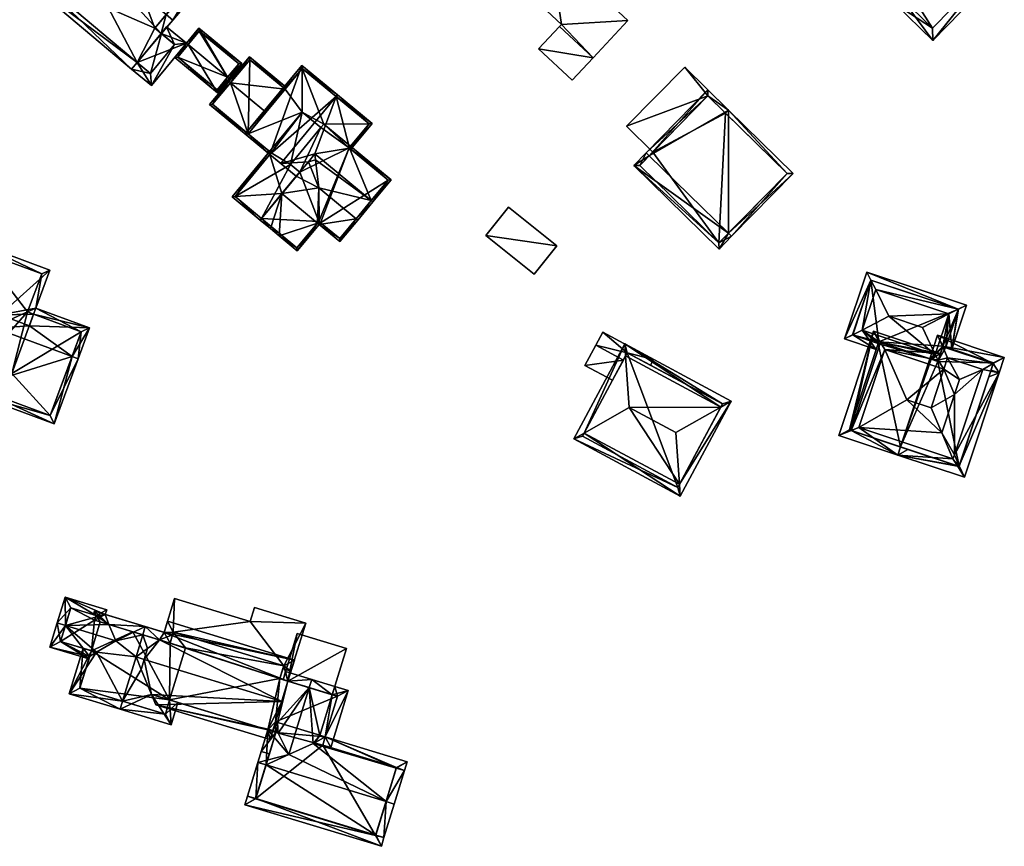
# Model space of a CAD drawing. Header units: inches. Extents: x 2685601 to 2690022, y 1235992 to 1239010.
# Tile 341 of 390: x 2689579 to 2689694, y 1237541 to 1237637. Entities that reach past the tile are written whole.
import ezdxf

# ---------------------------------------------------------------- set-up
doc = ezdxf.new("R2010")
doc.units = ezdxf.units.IN
doc.header["$MEASUREMENT"] = 0
doc.layers.add('Gebaeude Einzelhaus', color=10, linetype='Continuous')
doc.layers.add('Offenes Gebaeude', color=10, linetype='Continuous')

msp = doc.modelspace()

# ---------------------------------------------------------------- meshes
at = {"layer": 'Gebaeude Einzelhaus'}
mesh = msp.add_polyface(dxfattribs=at)
corners = [(2689584.969, 1237647.261, 491.744), (2689601.83, 1237642.636, 487.574), (2689588.914, 1237653.503, 487.574), (2689596.356, 1237637.681, 491.744), (2689597.12, 1237637.038, 491.744), (2689584.204, 1237647.904, 491.744), (2689592.944, 1237632.085, 488.132), (2689579.389, 1237642.181, 487.574), (2689592.306, 1237631.315, 487.574), (2689592.95, 1237632.08, 488.132), (2689595.752, 1237635.475, 490.586), (2689595.783, 1237635.449, 490.586), (2689600.421, 1237642.515, 488.144), (2689589.035, 1237652.094, 488.144), (2689595.014, 1237636.086, 490.582), (2689580.798, 1237642.303, 488.132), (2689592.944, 1237632.085, 488.375), (2689592.306, 1237631.315, 487.675), (2689594.624, 1237629.396, 487.675), (2689598.706, 1237634.326, 492.154), (2689595.752, 1237635.475, 491.455), (2689596.389, 1237636.245, 492.154), (2689597.299, 1237634.194, 491.455), (2689594.491, 1237630.804, 488.375), (2689595.752, 1237635.475, 479.577), (2689595.783, 1237635.449, 479.577), (2689595.014, 1237636.086, 479.577), (2689600.421, 1237642.515, 479.578), (2689589.035, 1237652.094, 479.578), (2689580.798, 1237642.303, 479.578), (2689592.95, 1237632.08, 479.577), (2689594.491, 1237630.804, 479.577), (2689597.299, 1237634.194, 479.577)]
mesh.append_faces([[corners[k] for k in face] for face in [(23, 22, 18), (17, 23, 18), (16, 23, 17), (21, 22, 20), (18, 22, 19), (19, 22, 21), (16, 19, 20), (20, 19, 21), (16, 18, 19), (16, 17, 18), (8, 6, 9), (5, 15, 7), (7, 15, 8), (8, 15, 6), (5, 0, 15), (10, 4, 11), (10, 3, 4), (10, 14, 3), (2, 13, 5), (5, 13, 0), (4, 12, 1), (1, 12, 2), (2, 12, 13), (4, 3, 12), (0, 10, 3), (3, 10, 4), (4, 10, 11), (0, 6, 10), (6, 8, 9), (5, 7, 0), (0, 7, 6), (6, 7, 8), (0, 2, 5), (4, 1, 3), (3, 1, 0), (0, 1, 2)]], dxfattribs={"color": 13})
mesh.append_faces([[corners[k] for k in face] for face in [(32, 31, 25), (25, 31, 30), (22, 11, 20), (20, 11, 10), (22, 32, 11), (11, 32, 25), (22, 23, 32), (32, 23, 31), (16, 9, 23), (23, 9, 31), (31, 9, 30), (16, 6, 9), (16, 10, 6), (16, 20, 10), (26, 28, 27), (26, 29, 28), (24, 30, 26), (26, 30, 29), (24, 25, 30), (6, 30, 9), (6, 29, 30), (6, 15, 29), (15, 28, 29), (0, 13, 15), (15, 13, 28), (13, 12, 28), (28, 12, 27), (12, 26, 27), (3, 14, 12), (12, 14, 26), (10, 24, 14), (14, 24, 26), (10, 11, 24), (24, 11, 25)]], dxfattribs={"color": 41})
mesh = msp.add_polyface(dxfattribs=at)
corners = [(2689682.148, 1237639.652, 501.94), (2689685.834, 1237634.659, 499.917), (2689694.005, 1237643.034, 499.917), (2689681.449, 1237638.936, 501.94), (2689688.922, 1237646.597, 501.94), (2689689.621, 1237647.313, 501.94), (2689684.696, 1237652.118, 499.58), (2689676.524, 1237643.741, 499.58), (2689692.591, 1237643.016, 500.247), (2689685.816, 1237636.073, 500.247), (2689684.714, 1237650.704, 499.923), (2689677.938, 1237643.759, 499.923), (2689692.591, 1237643.016, 489.64), (2689684.714, 1237650.704, 489.64), (2689679.048, 1237644.896, 498.926), (2689677.938, 1237643.759, 498.926), (2689679.048, 1237644.896, 489.64), (2689680.988, 1237640.784, 499.034), (2689685.816, 1237636.073, 489.64), (2689679.757, 1237641.984, 499.833), (2689680.988, 1237640.784, 489.64), (2689682.096, 1237641.92, 489.64)]
mesh.append_faces([[corners[k] for k in face] for face in [(0, 9, 3), (11, 0, 3), (7, 11, 3), (10, 11, 6), (6, 11, 7), (4, 10, 5), (8, 4, 5), (5, 10, 6), (2, 8, 5), (1, 9, 8), (3, 9, 1), (1, 8, 2), (4, 7, 0), (0, 7, 3), (5, 6, 4), (4, 6, 7), (0, 2, 4), (4, 2, 5), (3, 1, 0), (0, 1, 2)]], dxfattribs={"color": 13})
mesh.append_faces([[corners[k] for k in face] for face in [(12, 21, 13), (13, 21, 16), (12, 18, 21), (21, 18, 20), (8, 9, 12), (12, 9, 18), (18, 17, 20), (19, 11, 15), (17, 0, 19), (19, 0, 11), (18, 9, 17), (17, 9, 0), (14, 13, 16), (14, 10, 13), (14, 11, 10), (14, 15, 11), (4, 13, 10), (4, 12, 13), (4, 8, 12)]], dxfattribs={"color": 41})
mesh = msp.add_polyface(dxfattribs=at)
corners = [(2689603.499, 1237630.359, 488.951), (2689605.155, 1237631.965, 487.675), (2689600.169, 1237636.093, 487.675), (2689603.693, 1237630.198, 488.951), (2689598.899, 1237634.166, 488.951), (2689598.706, 1237634.326, 488.951), (2689597.339, 1237632.675, 487.675), (2689602.325, 1237628.548, 487.675), (2689600.203, 1237635.74, 487.814), (2689597.691, 1237632.709, 487.824), (2689602.293, 1237628.9, 487.824), (2689604.803, 1237631.931, 487.815), (2689603.499, 1237630.359, 481.586), (2689604.803, 1237631.931, 481.586), (2689600.203, 1237635.74, 481.586), (2689597.691, 1237632.709, 481.586), (2689602.293, 1237628.9, 481.586)]
mesh.append_faces([[corners[k] for k in face] for face in [(11, 8, 1), (3, 10, 0), (0, 11, 3), (3, 11, 1), (9, 10, 7), (7, 10, 3), (6, 9, 7), (4, 9, 5), (8, 4, 5), (5, 9, 6), (1, 8, 2), (2, 8, 5), (4, 7, 0), (0, 7, 3), (4, 6, 7), (4, 5, 6), (0, 2, 4), (4, 2, 5), (3, 1, 0), (0, 1, 2)]], dxfattribs={"color": 13})
mesh.append_faces([[corners[k] for k in face] for face in [(12, 16, 15), (12, 15, 14), (12, 14, 13), (10, 16, 12), (10, 12, 0), (15, 16, 9), (9, 16, 10), (4, 15, 9), (14, 15, 8), (8, 15, 4), (13, 14, 8), (11, 13, 8), (12, 13, 11), (0, 12, 11)]], dxfattribs={"color": 41})
mesh = msp.add_polyface(dxfattribs=at)
corners = [(2689605.913, 1237623.765, 486.691), (2689601.406, 1237627.173, 486.606), (2689608.184, 1237621.56, 486.606), (2689603.846, 1237629.684, 487.786), (2689603.654, 1237629.843, 487.786), (2689608.343, 1237621.752, 486.69), (2689607.98, 1237626.261, 487.786), (2689610.227, 1237628.976, 486.684), (2689610.387, 1237629.169, 486.606), (2689606.084, 1237632.731, 486.606), (2689601.76, 1237627.204, 486.69), (2689606.115, 1237632.38, 486.684), (2689606.115, 1237632.38, 480.874), (2689610.227, 1237628.976, 480.874), (2689601.76, 1237627.204, 480.874), (2689605.913, 1237623.765, 480.874)]
mesh.append_faces([[corners[k] for k in face] for face in [(11, 8, 7), (11, 9, 8), (11, 4, 9), (11, 3, 4), (10, 4, 3), (0, 1, 10), (10, 1, 4), (5, 2, 0), (0, 2, 1), (7, 3, 6), (7, 9, 3), (3, 9, 4), (7, 8, 9), (3, 0, 6), (0, 2, 5), (4, 1, 3), (3, 1, 0), (0, 1, 2)]], dxfattribs={"color": 13})
mesh.append_faces([[corners[k] for k in face] for face in [(13, 15, 12), (12, 15, 14), (10, 15, 0), (10, 14, 15), (3, 14, 10), (3, 12, 14), (3, 11, 12), (12, 7, 13), (12, 11, 7)]], dxfattribs={"color": 41})
mesh = msp.add_polyface(dxfattribs=at)
corners = [(2689614.009, 1237613.333, 489.478), (2689611.645, 1237610.086, 488.016), (2689614.201, 1237613.174, 489.478), (2689609.528, 1237611.839, 488.016), (2689609.859, 1237616.769, 489.478), (2689608.499, 1237612.691, 488.017), (2689607.463, 1237613.874, 488.107), (2689607.303, 1237613.681, 488.017), (2689618.515, 1237613.834, 488.016), (2689616.63, 1237611.163, 489.478), (2689618.708, 1237613.674, 488.016), (2689614.163, 1237617.437, 488.017), (2689620.465, 1237615.795, 489.478), (2689620.272, 1237615.955, 489.478), (2689613.777, 1237620.709, 489.222), (2689613.694, 1237621.403, 489.478), (2689617.735, 1237622.088, 488.126), (2689622.605, 1237618.38, 488.017), (2689617.877, 1237622.295, 488.017), (2689617.818, 1237622.223, 488.058), (2689617.709, 1237622.11, 488.126), (2689611.611, 1237610.439, 488.107), (2689609.549, 1237612.147, 488.107), (2689614.28, 1237613.416, 489.372), (2689614.359, 1237613.369, 489.365), (2689614.169, 1237613.526, 489.366), (2689616.596, 1237611.515, 489.366), (2689622.253, 1237618.348, 488.125), (2689604.395, 1237616.414, 488.109), (2689604.03, 1237616.39, 488.017), (2689611.53, 1237618.789, 489.478), (2689612.941, 1237620.491, 489.478), (2689609.688, 1237612.032, 488.016), (2689608.452, 1237621.338, 488.103), (2689608.418, 1237621.69, 488.017), (2689608.611, 1237621.53, 488.103), (2689604.383, 1237616.424, 488.103), (2689608.452, 1237621.338, 489.865), (2689612.194, 1237631.743, 488.017), (2689605.56, 1237623.733, 488.017), (2689616.186, 1237628.112, 490.671), (2689616.346, 1237628.305, 490.671), (2689609.713, 1237620.294, 490.671), (2689620.39, 1237624.956, 488.017), (2689617.901, 1237621.951, 488.017), (2689612.226, 1237631.39, 488.14), (2689605.913, 1237623.765, 488.141), (2689608.611, 1237621.53, 489.865), (2689617.818, 1237622.223, 488.137), (2689620.038, 1237624.924, 488.144), (2689617.709, 1237622.11, 488.143), (2689607.463, 1237613.874, 480.874), (2689611.611, 1237610.439, 480.874), (2689614.169, 1237613.526, 480.874), (2689614.28, 1237613.416, 480.874), (2689614.359, 1237613.369, 480.874), (2689616.596, 1237611.515, 480.874), (2689622.253, 1237618.348, 480.874), (2689617.709, 1237622.11, 480.874), (2689617.818, 1237622.223, 480.874), (2689617.877, 1237622.295, 480.874), (2689614.744, 1237624.89, 480.874), (2689614.407, 1237624.482, 480.874), (2689611.938, 1237619.279, 480.874), (2689610.846, 1237620.183, 480.874), (2689608.418, 1237621.69, 480.874), (2689608.611, 1237621.53, 480.874), (2689604.383, 1237616.424, 480.874), (2689612.226, 1237626.288, 480.874), (2689620.038, 1237624.924, 480.874), (2689612.226, 1237631.39, 480.874), (2689610.227, 1237628.976, 486.684), (2689607.98, 1237626.261, 487.786), (2689610.227, 1237628.976, 480.874), (2689605.913, 1237623.765, 486.691), (2689605.913, 1237623.765, 480.874)]
mesh.append_faces([[corners[k] for k in face] for face in [(43, 49, 41), (41, 49, 40), (48, 16, 50), (43, 44, 49), (49, 44, 48), (48, 44, 16), (39, 46, 37), (37, 46, 47), (41, 45, 38), (38, 45, 39), (39, 45, 46), (41, 40, 45), (15, 31, 14), (15, 42, 31), (31, 42, 30), (16, 40, 15), (15, 40, 42), (44, 43, 16), (16, 43, 40), (40, 43, 41), (40, 37, 42), (41, 38, 40), (40, 38, 37), (37, 38, 39), (3, 22, 32), (34, 36, 29), (29, 36, 28), (34, 33, 36), (34, 35, 33), (28, 7, 29), (28, 6, 7), (33, 4, 30), (33, 28, 4), (33, 29, 28), (35, 34, 33), (33, 34, 29), (3, 32, 22), (30, 11, 31), (31, 11, 14), (30, 4, 11), (28, 6, 4), (28, 7, 6), (28, 29, 7), (18, 16, 19), (19, 16, 20), (12, 27, 17), (17, 27, 18), (18, 27, 16), (12, 13, 27), (10, 8, 12), (12, 8, 13), (2, 26, 9), (9, 26, 10), (10, 26, 8), (2, 24, 26), (25, 23, 0), (0, 23, 2), (2, 23, 24), (2, 21, 0), (22, 5, 6), (6, 5, 7), (21, 3, 22), (22, 3, 5), (2, 1, 21), (21, 1, 3), (17, 13, 12), (20, 16, 19), (19, 16, 18), (18, 16, 17), (17, 16, 13), (13, 16, 15), (8, 13, 11), (11, 13, 14), (14, 13, 15), (10, 12, 8), (8, 12, 13), (2, 11, 0), (0, 11, 4), (2, 8, 11), (2, 9, 8), (8, 9, 10), (5, 6, 7), (3, 4, 5), (5, 4, 6), (3, 0, 4), (3, 1, 0), (0, 1, 2)]], dxfattribs={"color": 13})
mesh.append_faces([[corners[k] for k in face] for face in [(73, 68, 75), (75, 68, 65), (68, 61, 62), (61, 69, 60), (73, 70, 68), (68, 70, 61), (61, 70, 69), (42, 33, 30), (42, 37, 33), (47, 35, 37), (37, 35, 33), (47, 34, 35), (34, 74, 65), (65, 74, 75), (47, 46, 34), (34, 46, 74), (46, 72, 74), (71, 70, 73), (46, 45, 72), (72, 45, 71), (71, 45, 70), (40, 70, 45), (40, 69, 70), (40, 49, 69), (48, 18, 49), (49, 18, 69), (69, 18, 60), (48, 19, 18), (50, 20, 48), (48, 20, 19), (16, 20, 50), (68, 66, 65), (62, 64, 68), (68, 64, 66), (66, 64, 67), (67, 64, 51), (51, 64, 63), (28, 51, 6), (36, 67, 28), (28, 67, 51), (33, 67, 36), (33, 66, 67), (33, 35, 66), (34, 66, 35), (34, 65, 66), (62, 63, 64), (63, 53, 51), (51, 53, 52), (53, 55, 54), (55, 57, 56), (62, 58, 63), (63, 58, 53), (53, 58, 55), (55, 58, 57), (58, 60, 59), (62, 61, 58), (58, 61, 60), (20, 58, 19), (19, 58, 59), (19, 59, 18), (18, 59, 60), (16, 58, 20), (27, 57, 16), (16, 57, 58), (8, 27, 13), (8, 57, 27), (8, 56, 57), (8, 26, 56), (26, 24, 56), (56, 24, 55), (24, 54, 55), (24, 23, 54), (23, 25, 54), (54, 25, 53), (0, 21, 25), (25, 21, 53), (53, 21, 52), (22, 52, 21), (22, 51, 52), (22, 6, 51)]], dxfattribs={"color": 41})
mesh = msp.add_polyface(dxfattribs=at)
corners = [(2689659.589, 1237628.176, 492.629), (2689656.871, 1237631.541, 492.629), (2689650.093, 1237624.629, 492.629), (2689659.581, 1237628.884, 492.629), (2689653.16, 1237621.622, 492.629), (2689661.983, 1237626.53, 492.629), (2689661.632, 1237626.172, 492.629), (2689650.093, 1237624.629, 486.052), (2689653.16, 1237621.622, 486.052), (2689661.632, 1237626.172, 486.052), (2689661.983, 1237626.53, 486.052), (2689656.871, 1237631.541, 486.052), (2689659.589, 1237628.176, 486.052)]
mesh.append_faces([[corners[k] for k in face] for face in [(3, 0, 5), (5, 0, 6), (0, 2, 4), (3, 1, 0), (0, 1, 2)]], dxfattribs={"color": 13})
mesh.append_faces([[corners[k] for k in face] for face in [(12, 10, 9), (12, 11, 10), (8, 7, 12), (12, 7, 11), (2, 1, 7), (7, 1, 11), (3, 11, 1), (3, 10, 11), (3, 5, 10), (10, 5, 9), (9, 5, 6), (2, 8, 4), (2, 7, 8)]], dxfattribs={"color": 41})
mesh = msp.add_polyface(dxfattribs=at)
corners = [(2689661.986, 1237612.133, 497.179), (2689650.929, 1237620.06, 495.158), (2689660.885, 1237610.296, 495.158), (2689652.742, 1237621.196, 497.179), (2689652.385, 1237621.546, 497.179), (2689662.343, 1237611.783, 497.179), (2689669.539, 1237619.12, 492.629), (2689661.983, 1237626.53, 492.629), (2689659.581, 1237628.884, 492.629), (2689668.831, 1237619.113, 492.851), (2689659.589, 1237628.176, 492.85), (2689651.636, 1237620.068, 495.645), (2689660.878, 1237611.004, 495.644), (2689661.632, 1237626.172, 492.629), (2689668.831, 1237619.113, 486.052), (2689661.632, 1237626.172, 486.052), (2689659.589, 1237628.176, 492.629), (2689653.16, 1237621.622, 492.629), (2689651.636, 1237620.068, 486.052), (2689653.16, 1237621.622, 486.052), (2689660.878, 1237611.004, 486.052), (2689659.589, 1237628.176, 486.052)]
mesh.append_faces([[corners[k] for k in face] for face in [(1, 12, 2), (2, 12, 5), (5, 12, 0), (4, 11, 1), (1, 11, 12), (4, 3, 11), (7, 10, 8), (8, 10, 4), (4, 10, 3), (5, 9, 6), (6, 9, 7), (7, 9, 10), (5, 0, 9), (3, 8, 4), (0, 7, 3), (3, 7, 8), (5, 6, 0), (0, 6, 7), (0, 2, 5), (4, 1, 3), (3, 1, 0), (0, 1, 2)]], dxfattribs={"color": 13})
mesh.append_faces([[corners[k] for k in face] for face in [(15, 19, 21), (14, 20, 15), (15, 20, 19), (19, 20, 18), (9, 20, 14), (9, 12, 20), (9, 0, 12), (12, 18, 20), (12, 11, 18), (18, 17, 19), (17, 10, 16), (17, 3, 10), (18, 11, 17), (17, 11, 3), (10, 13, 16), (13, 14, 15), (10, 9, 13), (13, 9, 14)]], dxfattribs={"color": 41})
mesh = msp.add_polyface(dxfattribs=at)
corners = [(2689572.586, 1237604.216, 486.501), (2689571.883, 1237604.475, 486.501), (2689569.826, 1237598.899, 483.724), (2689570.53, 1237598.639, 483.724), (2689574.89, 1237597.031, 483.724), (2689576.948, 1237602.608, 486.501), (2689574.276, 1237610.968, 483.307), (2689582.766, 1237607.836, 483.307), (2689580.868, 1237602.689, 485.84), (2689580.373, 1237601.345, 486.501), (2689581.127, 1237603.393, 485.494), (2689580.165, 1237602.948, 485.84), (2689581.803, 1237607.393, 483.653), (2689574.72, 1237610.004, 483.654), (2689576.375, 1237601.056, 487.264), (2689585.345, 1237597.749, 487.264), (2689587.376, 1237601.088, 485.494), (2689586.049, 1237597.489, 487.264), (2689573.835, 1237594.171, 484.052), (2689573.576, 1237593.468, 483.724), (2689583.25, 1237589.9, 483.724), (2689582.806, 1237590.864, 484.053), (2689586.413, 1237600.644, 485.84), (2689573.835, 1237594.171, 484.023), (2689568.513, 1237595.335, 483.724), (2689570.53, 1237598.639, 485.241), (2689569.826, 1237598.899, 485.241), (2689574.89, 1237597.031, 485.241), (2689569.475, 1237595.779, 484.023), (2689580.165, 1237602.948, 477.741), (2689580.868, 1237602.689, 477.741), (2689581.803, 1237607.393, 477.741), (2689574.72, 1237610.004, 477.741), (2689570.53, 1237598.639, 477.741), (2689578.316, 1237595.768, 477.741), (2689574.89, 1237597.031, 477.741), (2689573.835, 1237594.171, 477.741), (2689582.806, 1237590.864, 477.741), (2689586.413, 1237600.644, 477.741), (2689569.475, 1237595.779, 477.741)]
mesh.append_faces([[corners[k] for k in face] for face in [(19, 28, 23), (24, 28, 19), (25, 28, 26), (26, 28, 24), (25, 23, 27), (26, 24, 25), (25, 24, 23), (23, 24, 19), (15, 22, 17), (17, 22, 16), (16, 22, 10), (10, 22, 8), (18, 21, 19), (19, 21, 20), (20, 21, 17), (17, 21, 15), (18, 15, 14), (18, 20, 15), (15, 20, 17), (18, 19, 20), (9, 16, 8), (8, 16, 10), (9, 15, 16), (16, 15, 17), (5, 14, 9), (9, 14, 15), (6, 13, 1), (1, 13, 0), (10, 12, 7), (7, 12, 6), (6, 12, 13), (10, 11, 12), (10, 8, 11), (2, 0, 3), (2, 1, 0), (7, 5, 10), (10, 5, 8), (8, 5, 9), (7, 6, 5), (5, 6, 0), (0, 6, 1), (0, 4, 5), (0, 3, 4), (0, 2, 3), (0, 1, 2)]], dxfattribs={"color": 13})
mesh.append_faces([[corners[k] for k in face] for face in [(36, 39, 33), (36, 33, 35), (23, 28, 36), (36, 28, 39), (3, 28, 25), (3, 39, 28), (3, 33, 39), (27, 4, 25), (25, 4, 3), (35, 34, 36), (36, 34, 37), (37, 34, 38), (38, 34, 30), (38, 30, 22), (22, 30, 8), (15, 38, 22), (15, 21, 38), (38, 21, 37), (23, 21, 18), (23, 37, 21), (23, 36, 37), (27, 14, 4), (4, 14, 5), (27, 18, 14), (27, 23, 18), (31, 29, 32), (32, 29, 33), (33, 29, 35), (35, 29, 34), (34, 29, 30), (0, 33, 3), (0, 32, 33), (0, 13, 32), (13, 12, 32), (32, 12, 31), (12, 29, 31), (12, 11, 29), (11, 8, 29), (29, 8, 30)]], dxfattribs={"color": 41})
mesh = msp.add_polyface(dxfattribs=at)
corners = [(2689679.243, 1237598.564, 493.135), (2689677.611, 1237600.808, 493.893), (2689676.496, 1237600.268, 493.487), (2689679.48, 1237599.276, 493.487), (2689679.538, 1237599.45, 493.573), (2689686.118, 1237597.979, 493.893), (2689675.528, 1237599.8, 493.135), (2689685.478, 1237597.482, 493.577), (2689685.658, 1237597.423, 493.577), (2689686.471, 1237597.299, 493.642), (2689686.424, 1237597.159, 493.573), (2689678.621, 1237606.657, 493.488), (2689678.126, 1237607.613, 493.135), (2689679.191, 1237605.558, 493.893), (2689688.076, 1237598.608, 493.135), (2689689.781, 1237603.735, 493.135), (2689688.813, 1237603.267, 493.487), (2689687.698, 1237602.728, 493.893), (2689687.023, 1237598.958, 493.642), (2689687.364, 1237598.845, 493.478), (2689680.7, 1237602.444, 495.41), (2689684.625, 1237601.138, 495.41), (2689678.601, 1237606.664, 493.478), (2689676.476, 1237600.275, 493.478), (2689688.833, 1237603.26, 493.478), (2689688.833, 1237603.26, 484.959), (2689678.601, 1237606.664, 484.959), (2689676.476, 1237600.275, 484.959), (2689679.48, 1237599.276, 484.959), (2689687.364, 1237598.845, 484.959), (2689679.538, 1237599.45, 484.959), (2689687.023, 1237598.958, 484.959), (2689685.658, 1237597.423, 484.959), (2689686.424, 1237597.159, 484.959), (2689685.478, 1237597.482, 484.959)]
mesh.append_faces([[corners[k] for k in face] for face in [(15, 16, 12), (12, 16, 11), (14, 24, 15), (15, 24, 16), (14, 19, 24), (6, 23, 2), (12, 22, 6), (6, 22, 23), (12, 11, 22), (6, 2, 0), (0, 2, 3), (20, 13, 1), (21, 20, 5), (5, 20, 1), (17, 21, 5), (21, 17, 20), (20, 17, 13), (16, 13, 17), (16, 11, 13), (15, 12, 16), (16, 12, 11), (18, 5, 9), (14, 17, 19), (19, 17, 18), (18, 17, 5), (14, 16, 17), (14, 15, 16), (11, 1, 13), (11, 2, 1), (12, 6, 11), (11, 6, 2), (5, 8, 9), (9, 8, 10), (5, 7, 8), (5, 4, 7), (0, 2, 6), (5, 1, 4), (4, 1, 3), (3, 1, 0), (0, 1, 2)]], dxfattribs={"color": 13})
mesh.append_faces([[corners[k] for k in face] for face in [(27, 30, 28), (30, 31, 34), (34, 31, 32), (32, 31, 33), (30, 25, 31), (31, 25, 29), (27, 26, 30), (30, 26, 25), (25, 24, 29), (29, 24, 19), (23, 3, 2), (27, 28, 23), (23, 28, 3), (23, 22, 27), (27, 22, 26), (16, 26, 11), (11, 26, 22), (16, 25, 26), (16, 24, 25)]], dxfattribs={"color": 41})
mesh = msp.add_polyface(dxfattribs=at)
corners = [(2689692.898, 1237596.916, 495.04), (2689694.188, 1237597.629, 494.651), (2689686.39, 1237600.223, 494.651), (2689686.996, 1237598.878, 495.04), (2689687.574, 1237597.598, 495.41), (2689691.668, 1237596.236, 495.41), (2689685.478, 1237597.482, 494.651), (2689685.658, 1237597.423, 494.725), (2689686.479, 1237597.324, 495.04), (2689686.424, 1237597.159, 495.04), (2689687.134, 1237596.275, 495.41), (2689682.056, 1237587.192, 494.651), (2689681.74, 1237586.243, 494.651), (2689682.931, 1237586.901, 495.01), (2689688.905, 1237584.914, 495.01), (2689689.538, 1237583.649, 494.651), (2689688.932, 1237584.994, 495.04), (2689693.589, 1237595.83, 494.651), (2689688.354, 1237586.274, 495.41), (2689686.9, 1237588.848, 497.092), (2689686.899, 1237588.846, 497.092), (2689686.904, 1237588.837, 497.086), (2689688.38, 1237593.298, 497.092), (2689688.961, 1237595.046, 497.092), (2689688.931, 1237584.994, 495.04), (2689692.38, 1237595.361, 495.04), (2689692.924, 1237596.995, 495.01), (2689687.023, 1237598.958, 495.01), (2689688.706, 1237584.98, 495.121), (2689688.195, 1237585.798, 495.41), (2689686.74, 1237598.108, 494.651), (2689678.904, 1237600.715, 494.651), (2689679.735, 1237599.385, 495.121), (2689680.246, 1237598.566, 495.41), (2689692.641, 1237596.145, 494.651), (2689676.315, 1237589.102, 495.121), (2689674.851, 1237588.534, 494.651), (2689677.214, 1237589.45, 495.41), (2689682.81, 1237592.706, 498.697), (2689685.664, 1237591.756, 498.697), (2689688.905, 1237584.914, 495.04), (2689685.658, 1237597.423, 495.117), (2689686.424, 1237597.159, 495.121), (2689679.538, 1237599.45, 495.04), (2689676.116, 1237589.168, 495.04), (2689682.056, 1237587.192, 484.959), (2689688.905, 1237584.914, 484.959), (2689692.924, 1237596.995, 484.959), (2689687.364, 1237598.845, 493.478), (2689687.364, 1237598.845, 484.959), (2689687.023, 1237598.958, 493.642), (2689686.471, 1237597.299, 493.642), (2689686.424, 1237597.159, 493.573), (2689685.658, 1237597.423, 493.577), (2689685.478, 1237597.482, 493.577), (2689685.478, 1237597.482, 484.959), (2689685.658, 1237597.423, 484.959), (2689686.424, 1237597.159, 484.959), (2689687.023, 1237598.958, 484.959), (2689685.478, 1237597.483, 494.651), (2689679.538, 1237599.45, 493.573), (2689679.48, 1237599.276, 493.487), (2689676.116, 1237589.168, 484.959), (2689679.48, 1237599.276, 484.959), (2689679.538, 1237599.45, 484.959)]
mesh.append_faces([[corners[k] for k in face] for face in [(12, 28, 15), (36, 35, 12), (12, 35, 28), (31, 44, 36), (36, 44, 35), (32, 43, 31), (31, 43, 44), (41, 8, 42), (31, 30, 32), (32, 30, 41), (41, 30, 8), (40, 15, 28), (40, 16, 15), (17, 25, 34), (19, 22, 39), (29, 18, 21), (37, 20, 38), (38, 20, 39), (39, 20, 19), (37, 21, 20), (37, 29, 21), (10, 39, 22), (10, 38, 39), (10, 33, 38), (33, 37, 38), (35, 12, 37), (37, 12, 29), (29, 12, 28), (28, 12, 15), (35, 36, 12), (32, 35, 33), (33, 35, 37), (32, 31, 35), (35, 31, 36), (17, 34, 25), (30, 33, 8), (8, 33, 10), (30, 32, 33), (30, 31, 32), (28, 16, 29), (29, 16, 18), (28, 15, 16), (1, 27, 2), (2, 27, 3), (0, 26, 1), (1, 26, 27), (17, 0, 1), (17, 25, 0), (17, 24, 25), (17, 15, 24), (12, 14, 15), (15, 14, 24), (12, 13, 14), (11, 13, 12), (7, 8, 9), (7, 3, 8), (7, 6, 3), (3, 6, 2), (23, 10, 22), (23, 4, 10), (23, 5, 4), (22, 5, 23), (22, 18, 5), (19, 21, 22), (22, 21, 18), (19, 20, 21), (0, 17, 1), (17, 16, 15), (17, 18, 16), (0, 5, 17), (17, 5, 18), (12, 14, 13), (12, 15, 14), (14, 15, 16), (11, 12, 13), (3, 8, 4), (4, 8, 10), (3, 7, 8), (8, 7, 9), (3, 6, 7), (3, 2, 6), (0, 4, 5), (0, 3, 4), (0, 2, 3), (0, 1, 2)]], dxfattribs={"color": 13})
mesh.append_faces([[corners[k] for k in face] for face in [(63, 45, 62), (63, 55, 45), (63, 64, 55), (14, 16, 40), (28, 14, 40), (35, 13, 28), (28, 13, 14), (35, 11, 13), (44, 62, 35), (35, 62, 11), (11, 62, 45), (62, 61, 63), (61, 43, 60), (62, 44, 61), (61, 44, 43), (59, 41, 7), (43, 32, 60), (60, 32, 54), (54, 32, 59), (59, 32, 41), (42, 9, 41), (41, 9, 7), (8, 9, 42), (45, 57, 46), (46, 57, 47), (47, 57, 49), (49, 57, 58), (45, 56, 57), (45, 55, 56), (9, 52, 7), (7, 52, 53), (7, 53, 6), (6, 53, 54), (8, 51, 9), (9, 51, 52), (8, 3, 51), (51, 3, 50), (50, 3, 27), (27, 48, 50), (48, 47, 49), (27, 26, 48), (48, 26, 47), (46, 24, 14), (46, 25, 24), (25, 26, 0), (46, 47, 25), (25, 47, 26), (13, 46, 14), (11, 45, 13), (13, 45, 46)]], dxfattribs={"color": 41})
mesh = msp.add_polyface(dxfattribs=at)
corners = [(2689649.868, 1237599.209, 493.088), (2689643.918, 1237588.121, 493.088), (2689645.14, 1237588.814, 493.493), (2689649.969, 1237597.812, 493.493), (2689650.403, 1237591.8, 495.236), (2689661.094, 1237591.842, 493.493), (2689662.314, 1237592.53, 493.088), (2689655.844, 1237588.88, 495.236), (2689656.363, 1237581.443, 493.088), (2689656.265, 1237582.847, 493.494), (2689661.299, 1237592.224, 493.345), (2689650.174, 1237598.194, 493.345), (2689656.056, 1237582.458, 493.343), (2689644.933, 1237588.428, 493.344), (2689652.874, 1237596.745, 490.449), (2689661.299, 1237592.224, 483.037), (2689652.874, 1237596.745, 490.549), (2689650.174, 1237598.194, 483.037), (2689650.174, 1237598.194, 490.449), (2689650.174, 1237598.194, 490.549), (2689644.933, 1237588.428, 483.037), (2689648.442, 1237594.966, 489.953), (2689648.442, 1237594.966, 490.053), (2689649.714, 1237597.338, 491.191), (2689649.714, 1237597.338, 491.091), (2689656.056, 1237582.458, 483.037)]
mesh.append_faces([[corners[k] for k in face] for face in [(9, 5, 6), (6, 5, 10), (12, 9, 8), (8, 9, 6), (13, 12, 1), (2, 13, 1), (1, 12, 8), (3, 2, 0), (11, 3, 0), (10, 11, 0), (6, 10, 0), (0, 2, 1), (9, 5, 7), (8, 6, 9), (9, 6, 5), (2, 9, 4), (4, 9, 7), (2, 8, 9), (2, 1, 8), (5, 4, 7), (5, 3, 4), (6, 0, 5), (5, 0, 3), (0, 2, 3), (3, 2, 4), (0, 1, 2)]], dxfattribs={"color": 13})
mesh.append_faces([[corners[k] for k in face] for face in [(17, 25, 20), (15, 25, 17), (15, 9, 25), (25, 9, 12), (10, 5, 15), (15, 5, 9), (12, 20, 25), (12, 13, 20), (17, 21, 18), (18, 21, 24), (23, 11, 19), (22, 3, 23), (23, 3, 11), (21, 2, 22), (22, 2, 3), (17, 20, 21), (21, 20, 2), (2, 20, 13), (11, 16, 19), (14, 17, 18), (14, 15, 17), (11, 10, 16), (16, 10, 14), (14, 10, 15)]], dxfattribs={"color": 41})
mesh = msp.add_polyface(dxfattribs=at)
corners = [(2689582.764, 1237563.825, 482.912), (2689587.313, 1237562.437, 482.912), (2689587.398, 1237562.715, 483.137), (2689584.581, 1237566.352, 485.187), (2689588.217, 1237563.207, 483.685), (2689590.464, 1237564.557, 485.187), (2689583.624, 1237566.644, 485.187), (2689593.9, 1237566.204, 483.316), (2689589.645, 1237566.457, 484.042), (2689593.608, 1237565.247, 484.042), (2689589.235, 1237567.628, 483.315), (2689584.539, 1237569.643, 482.912), (2689589.398, 1237568.159, 482.912), (2689584.013, 1237564.49, 483.684), (2689587.986, 1237566.964, 484.041), (2689588.149, 1237567.495, 483.637), (2689585.204, 1237568.394, 483.638), (2689587.986, 1237566.964, 482.556), (2689588.635, 1237566.765, 476.295), (2689587.986, 1237566.964, 476.295), (2689588.635, 1237566.765, 483.137), (2689588.149, 1237567.495, 476.295), (2689588.149, 1237567.495, 482.556), (2689585.204, 1237568.394, 476.295), (2689584.013, 1237564.49, 476.295), (2689587.606, 1237563.394, 483.137), (2689587.606, 1237563.394, 476.295)]
mesh.append_faces([[corners[k] for k in face] for face in [(8, 7, 9), (8, 10, 7), (11, 16, 6), (6, 16, 3), (10, 15, 12), (12, 15, 11), (11, 15, 16), (8, 14, 10), (10, 14, 15), (1, 13, 2), (2, 13, 4), (13, 6, 3), (1, 0, 13), (13, 0, 6), (3, 11, 6), (3, 10, 11), (11, 10, 12), (5, 8, 3), (3, 8, 10), (10, 8, 7), (7, 8, 9), (0, 3, 6), (3, 4, 5), (0, 2, 3), (3, 2, 4), (0, 1, 2)]], dxfattribs={"color": 13})
mesh.append_faces([[corners[k] for k in face] for face in [(19, 23, 21), (19, 24, 23), (18, 26, 19), (19, 26, 24), (25, 24, 26), (4, 13, 25), (25, 13, 24), (3, 16, 13), (13, 16, 24), (24, 16, 23), (16, 22, 23), (23, 22, 21), (16, 15, 22), (17, 15, 14), (17, 22, 15), (17, 21, 22), (17, 19, 21), (20, 14, 8), (20, 17, 14), (20, 18, 17), (17, 18, 19)]], dxfattribs={"color": 41})
mesh = msp.add_polyface(dxfattribs=at)
corners = [(2689588.149, 1237567.495, 482.556), (2689587.986, 1237566.964, 482.556), (2689588.635, 1237566.765, 483.137), (2689589.645, 1237566.457, 484.042), (2689593.9, 1237566.204, 487.589), (2689590.464, 1237564.557, 485.187), (2689587.97, 1237568.014, 482.28), (2689592.823, 1237562.674, 487.589), (2689588.217, 1237563.207, 483.685), (2689593.608, 1237565.247, 487.589), (2689585.028, 1237558.376, 482.28), (2689587.606, 1237563.394, 483.137), (2689591.25, 1237557.522, 487.589), (2689586.649, 1237563.686, 482.28), (2689590.958, 1237556.565, 487.589), (2689587.84, 1237567.589, 482.28), (2689595.568, 1237564.648, 486.174), (2689597.074, 1237565.235, 485.296), (2689594.163, 1237563.638, 486.897), (2689593.424, 1237561.22, 486.898), (2689594.638, 1237558.286, 485.504), (2689596.906, 1237554.75, 483.291), (2689596.743, 1237557.643, 483.983), (2689597.7, 1237557.351, 483.291), (2689596.806, 1237564.271, 485.279), (2689586.276, 1237559.04, 483.136), (2689587.398, 1237562.715, 483.137), (2689596.241, 1237555.999, 483.983), (2689592.439, 1237565.604, 476.295), (2689596.806, 1237564.271, 476.295), (2689588.635, 1237566.765, 476.295), (2689586.276, 1237559.04, 476.295), (2689587.606, 1237563.394, 476.295), (2689596.241, 1237555.999, 476.295), (2689596.743, 1237557.643, 476.295), (2689598.6, 1237563.723, 476.295)]
mesh.append_faces([[corners[k] for k in face] for face in [(16, 17, 24), (16, 4, 17), (16, 9, 4), (21, 27, 23), (23, 27, 22), (21, 14, 27), (27, 14, 12), (26, 13, 11), (26, 25, 13), (13, 25, 10), (10, 25, 14), (14, 25, 12), (0, 2, 1), (0, 3, 2), (3, 4, 9), (15, 6, 0), (0, 6, 3), (3, 6, 4), (17, 16, 24), (20, 21, 22), (22, 21, 23), (20, 14, 21), (19, 12, 20), (20, 12, 14), (18, 7, 19), (19, 7, 12), (16, 9, 18), (18, 9, 7), (17, 4, 16), (16, 4, 9), (0, 6, 15), (12, 10, 14), (10, 11, 13), (7, 8, 12), (12, 8, 10), (10, 8, 11), (4, 5, 9), (9, 5, 7), (7, 5, 8), (0, 3, 6), (6, 3, 4), (4, 3, 5), (0, 2, 3), (0, 1, 2)]], dxfattribs={"color": 13})
mesh.append_faces([[corners[k] for k in face] for face in [(34, 29, 35), (34, 28, 29), (34, 32, 28), (28, 32, 30), (34, 31, 32), (34, 33, 31), (33, 34, 27), (27, 34, 22), (12, 25, 27), (27, 25, 33), (33, 25, 31), (31, 26, 32), (32, 26, 11), (31, 25, 26), (16, 3, 9), (3, 28, 2), (2, 28, 30), (16, 24, 3), (3, 24, 28), (28, 24, 29)]], dxfattribs={"color": 41})
mesh = msp.add_polyface(dxfattribs=at)
corners = [(2689596.118, 1237565.526, 485.647), (2689611.306, 1237562.308, 484.935), (2689596.48, 1237566.833, 484.935), (2689610.553, 1237559.841, 486.292), (2689595.568, 1237564.648, 486.174), (2689593.9, 1237566.204, 485.647), (2689593.608, 1237565.247, 486.174), (2689593.779, 1237562.382, 487.589), (2689594.163, 1237563.638, 486.897), (2689609.833, 1237557.481, 487.589), (2689592.823, 1237562.674, 487.589), (2689608.47, 1237553.018, 484.935), (2689608.762, 1237553.974, 485.504), (2689608.197, 1237554.146, 485.504), (2689595.133, 1237557.089, 484.935), (2689608.231, 1237554.255, 485.568), (2689608.795, 1237554.082, 485.568), (2689594.638, 1237558.286, 485.504), (2689593.424, 1237561.22, 486.898), (2689609.596, 1237560.133, 486.292), (2689610.058, 1237561.643, 485.461), (2689597.169, 1237565.576, 485.461), (2689596.806, 1237564.27, 486.174), (2689606.799, 1237546.139, 485.567), (2689605.534, 1237545.42, 485.187), (2689621.459, 1237540.558, 485.187), (2689605.843, 1237546.431, 485.567), (2689620.811, 1237541.862, 485.567), (2689621.768, 1237541.57, 485.567), (2689622.963, 1237545.483, 490.244), (2689622.006, 1237545.775, 490.244), (2689607.994, 1237550.052, 490.244), (2689607.036, 1237550.344, 490.244), (2689613.504, 1237552.566, 485.654), (2689610.661, 1237551.293, 487.995), (2689624.156, 1237549.395, 485.567), (2689608.197, 1237554.146, 485.698), (2689609.408, 1237553.786, 485.688), (2689609.348, 1237555.022, 485.187), (2689608.795, 1237554.084, 485.567), (2689609.342, 1237553.917, 485.567), (2689609.105, 1237555.096, 485.187), (2689623.2, 1237549.687, 485.567), (2689624.465, 1237550.406, 485.187), (2689614.905, 1237553.325, 485.187), (2689613.61, 1237552.614, 485.567), (2689614.283, 1237553.515, 485.187), (2689606.783, 1237546.085, 485.547), (2689620.794, 1237541.806, 485.546), (2689623.216, 1237549.741, 485.547), (2689614.613, 1237552.369, 485.546), (2689609.154, 1237553.854, 485.698), (2689615.732, 1237558.261, 485.187), (2689613.331, 1237560.039, 487.995), (2689613.039, 1237559.082, 487.995), (2689616.024, 1237559.218, 485.187), (2689614.905, 1237553.325, 484.788), (2689615.568, 1237552.077, 484.176), (2689614.613, 1237552.369, 484.788), (2689617.601, 1237558.736, 484.176), (2689610.553, 1237559.841, 484.883), (2689610.28, 1237560.97, 484.176), (2689609.988, 1237560.013, 484.176), (2689609.105, 1237555.096, 484.883), (2689607.43, 1237551.631, 484.176), (2689608.386, 1237551.339, 485.374), (2689609.154, 1237553.854, 485.373), (2689608.198, 1237554.146, 484.176), (2689616.353, 1237558.071, 484.789), (2689609.989, 1237560.013, 483.697), (2689609.596, 1237560.133, 476.295), (2689610.553, 1237559.841, 476.295), (2689609.989, 1237560.013, 483.797), (2689610.553, 1237559.841, 483.797), (2689610.553, 1237559.841, 483.697), (2689609.954, 1237561.303, 484.961), (2689609.954, 1237561.303, 485.061), (2689610.058, 1237561.643, 484.869), (2689610.058, 1237561.643, 476.295), (2689610.058, 1237561.643, 484.969), (2689597.169, 1237565.576, 484.969), (2689597.169, 1237565.576, 476.295), (2689597.169, 1237565.576, 484.869), (2689597.074, 1237565.234, 485.061), (2689596.806, 1237564.271, 485.279), (2689597.074, 1237565.234, 484.961), (2689596.806, 1237564.27, 476.295), (2689596.743, 1237557.643, 483.983), (2689608.197, 1237554.146, 476.295), (2689596.743, 1237557.643, 476.295), (2689608.762, 1237553.974, 476.295), (2689598.6, 1237563.723, 476.295), (2689609.105, 1237555.096, 476.295), (2689609.154, 1237553.854, 476.295), (2689606.783, 1237546.085, 476.295), (2689620.794, 1237541.806, 476.295), (2689623.216, 1237549.741, 476.295), (2689614.613, 1237552.369, 476.295), (2689614.905, 1237553.325, 476.295), (2689616.353, 1237558.071, 476.295), (2689615.73, 1237558.261, 483.797), (2689615.73, 1237558.261, 483.697)]
mesh.append_faces([[corners[k] for k in face] for face in [(53, 60, 61), (61, 60, 62), (53, 54, 60), (55, 52, 53), (53, 52, 54), (56, 57, 58), (68, 59, 56), (56, 59, 57), (68, 55, 59), (68, 52, 55), (64, 66, 65), (64, 67, 66), (64, 66, 67), (64, 65, 66), (54, 37, 34), (54, 38, 37), (37, 38, 40), (53, 60, 54), (54, 60, 38), (38, 60, 63), (53, 61, 60), (60, 61, 62), (52, 59, 55), (52, 56, 59), (59, 56, 57), (57, 56, 58), (52, 46, 56), (46, 33, 45), (52, 54, 46), (46, 54, 33), (33, 54, 34), (55, 53, 52), (52, 53, 54), (32, 23, 26), (32, 31, 23), (36, 31, 32), (36, 51, 31), (35, 49, 43), (43, 49, 44), (44, 49, 50), (35, 42, 49), (42, 35, 30), (30, 35, 29), (28, 30, 29), (28, 27, 30), (24, 48, 25), (25, 48, 28), (28, 48, 27), (26, 47, 24), (24, 47, 48), (26, 23, 47), (16, 37, 40), (16, 36, 37), (16, 15, 36), (45, 33, 42), (42, 33, 35), (42, 44, 45), (45, 44, 46), (35, 43, 42), (42, 43, 44), (41, 39, 38), (38, 39, 40), (35, 30, 29), (30, 34, 31), (31, 34, 32), (32, 34, 36), (36, 34, 37), (35, 33, 30), (30, 33, 34), (23, 32, 26), (27, 31, 23), (23, 31, 32), (28, 30, 27), (27, 30, 31), (28, 29, 30), (23, 25, 27), (27, 25, 28), (26, 24, 23), (23, 24, 25), (13, 14, 17), (13, 11, 14), (13, 12, 11), (7, 18, 10), (7, 10, 8), (0, 4, 5), (5, 4, 6), (0, 22, 4), (1, 21, 2), (2, 21, 0), (0, 21, 22), (3, 20, 1), (1, 20, 21), (3, 19, 20), (17, 7, 18), (18, 7, 10), (14, 9, 17), (17, 9, 7), (14, 15, 9), (9, 15, 16), (11, 13, 14), (14, 13, 15), (11, 12, 13), (7, 8, 10), (3, 4, 9), (9, 4, 7), (7, 4, 8), (4, 5, 6), (3, 0, 4), (4, 0, 5), (3, 1, 0), (0, 1, 2)]], dxfattribs={"color": 13})
mesh.append_faces([[corners[k] for k in face] for face in [(71, 99, 92), (92, 99, 98), (60, 100, 73), (101, 71, 74), (101, 99, 71), (100, 68, 101), (101, 68, 99), (54, 52, 60), (60, 52, 100), (100, 52, 68), (56, 99, 68), (56, 98, 99), (98, 93, 92), (92, 93, 90), (98, 97, 93), (93, 97, 94), (94, 97, 95), (95, 97, 96), (15, 13, 36), (38, 63, 41), (46, 44, 56), (58, 44, 50), (58, 56, 44), (58, 98, 56), (58, 97, 98), (49, 58, 50), (49, 96, 58), (58, 96, 97), (27, 42, 30), (27, 96, 42), (42, 96, 49), (27, 95, 96), (27, 48, 95), (48, 94, 95), (48, 47, 94), (66, 23, 51), (51, 23, 31), (66, 94, 23), (23, 94, 47), (66, 93, 94), (66, 90, 93), (51, 12, 66), (66, 12, 90), (51, 36, 12), (12, 36, 13), (88, 92, 90), (89, 70, 88), (88, 70, 92), (92, 70, 71), (89, 91, 70), (70, 91, 78), (78, 91, 81), (81, 91, 86), (12, 67, 90), (88, 90, 67), (12, 13, 67), (67, 87, 88), (88, 87, 89), (67, 13, 87), (87, 13, 17), (7, 8, 18), (84, 4, 22), (86, 82, 81), (84, 85, 86), (86, 85, 82), (84, 83, 85), (83, 21, 80), (84, 22, 83), (83, 22, 21), (78, 81, 77), (77, 81, 82), (79, 80, 20), (20, 80, 21), (20, 76, 79), (75, 70, 77), (77, 70, 78), (20, 19, 76), (76, 19, 75), (75, 19, 70), (71, 69, 74), (72, 60, 73), (69, 19, 72), (72, 19, 60), (60, 19, 3), (71, 70, 69), (69, 70, 19), (9, 60, 3), (9, 41, 60), (60, 41, 63), (9, 39, 41), (9, 16, 39)]], dxfattribs={"color": 41})
at = {"layer": 'Offenes Gebaeude'}
mesh = msp.add_polyface(dxfattribs=at)
corners = [(2689646.191, 1237632.626, 492.545), (2689639.819, 1237633.656, 491.618), (2689643.748, 1237630, 491.618), (2689650.234, 1237636.968, 491.28), (2689642.494, 1237636.53, 492.473), (2689642.264, 1237636.283, 492.545), (2689641.15, 1237645.424, 491.28), (2689637.339, 1237641.329, 492.473), (2689646.191, 1237632.626, 492.445), (2689643.748, 1237630, 491.518), (2689650.234, 1237636.968, 491.18), (2689641.15, 1237645.424, 491.18), (2689637.339, 1237641.329, 492.373), (2689642.494, 1237636.53, 492.373), (2689642.264, 1237636.283, 492.445), (2689639.819, 1237633.656, 491.518)]
mesh.append_faces([[corners[k] for k in face] for face in [(7, 4, 6), (6, 4, 3), (5, 1, 0), (4, 5, 0), (3, 4, 0), (0, 1, 2)]], dxfattribs={"color": 13})
mesh.append_faces([[corners[k] for k in face] for face in [(11, 13, 12), (10, 13, 11), (8, 15, 14), (8, 14, 13), (8, 13, 10), (9, 15, 8), (2, 15, 9), (1, 15, 2), (14, 15, 1), (5, 14, 1), (13, 14, 4), (4, 14, 5), (12, 13, 7), (7, 13, 4), (11, 12, 6), (6, 12, 7), (10, 11, 3), (3, 11, 6), (8, 10, 3), (0, 8, 3), (9, 8, 2), (2, 8, 0)]], dxfattribs={"color": 41})
mesh = msp.add_polyface(dxfattribs=at)
corners = [(2689633.645, 1237611.881, 489.704), (2689641.956, 1237610.663, 489.135), (2689636.285, 1237615.19, 489.135), (2689639.316, 1237607.354, 489.704), (2689633.645, 1237611.881, 489.604), (2689636.285, 1237615.19, 489.035), (2689639.316, 1237607.354, 489.604), (2689641.956, 1237610.663, 489.035)]
mesh.append_faces([[corners[k] for k in face] for face in [(3, 1, 0), (0, 1, 2)]], dxfattribs={"color": 13})
mesh.append_faces([[corners[k] for k in face] for face in [(4, 7, 6), (5, 7, 4), (2, 7, 5), (1, 7, 2), (6, 7, 1), (3, 6, 1), (4, 6, 0), (0, 6, 3), (5, 4, 2), (2, 4, 0)]], dxfattribs={"color": 41})
mesh = msp.add_polyface(dxfattribs=at)
corners = [(2689649.714, 1237597.338, 491.191), (2689645.218, 1237596.696, 490.053), (2689648.442, 1237594.966, 490.053), (2689646.49, 1237599.068, 491.191), (2689650.174, 1237598.194, 490.549), (2689647.305, 1237600.585, 490.053), (2689653.229, 1237597.406, 490.053), (2689652.874, 1237596.745, 490.549), (2689652.874, 1237596.745, 490.449), (2689653.229, 1237597.406, 489.953), (2689647.305, 1237600.585, 489.953), (2689646.49, 1237599.068, 491.091), (2689645.218, 1237596.696, 489.953), (2689648.442, 1237594.966, 489.953), (2689649.714, 1237597.338, 491.091), (2689650.174, 1237598.194, 490.449)]
mesh.append_faces([[corners[k] for k in face] for face in [(5, 4, 6), (6, 4, 7), (5, 3, 4), (4, 3, 0), (3, 1, 0), (0, 1, 2)]], dxfattribs={"color": 13})
mesh.append_faces([[corners[k] for k in face] for face in [(11, 15, 14), (15, 9, 8), (11, 10, 15), (15, 10, 9), (12, 14, 13), (12, 11, 14), (12, 13, 1), (1, 13, 2), (3, 11, 1), (1, 11, 12), (3, 5, 11), (11, 5, 10), (5, 6, 10), (10, 6, 9), (9, 6, 8), (8, 6, 7)]], dxfattribs={"color": 41})
mesh = msp.add_polyface(dxfattribs=at)
corners = [(2689606.144, 1237566.808, 483.989), (2689612.625, 1237566.628, 483.544), (2689606.646, 1237568.453, 483.544), (2689610.058, 1237561.643, 484.969), (2689610.91, 1237561.011, 485.061), (2689597.169, 1237565.576, 484.969), (2689597.326, 1237569.484, 483.992), (2689596.118, 1237565.526, 485.061), (2689597.074, 1237565.234, 485.061), (2689609.954, 1237561.303, 485.061), (2689596.118, 1237565.526, 484.961), (2689597.326, 1237569.484, 483.892), (2689597.074, 1237565.234, 484.961), (2689609.954, 1237561.303, 484.961), (2689610.91, 1237561.011, 484.961), (2689612.625, 1237566.628, 483.444), (2689606.646, 1237568.453, 483.444), (2689606.144, 1237566.808, 483.889), (2689597.169, 1237565.576, 484.869), (2689610.058, 1237561.643, 484.869)]
mesh.append_faces([[corners[k] for k in face] for face in [(4, 3, 9), (5, 7, 8), (5, 6, 7), (3, 0, 5), (5, 0, 6), (4, 1, 3), (3, 1, 0), (0, 1, 2)]], dxfattribs={"color": 13})
mesh.append_faces([[corners[k] for k in face] for face in [(10, 18, 12), (19, 14, 13), (19, 15, 14), (18, 17, 19), (19, 17, 15), (15, 17, 16), (10, 11, 18), (18, 11, 17), (6, 0, 11), (11, 0, 17), (0, 2, 17), (17, 2, 16), (2, 1, 16), (16, 1, 15), (1, 14, 15), (1, 4, 14), (14, 4, 13), (13, 4, 9), (10, 12, 7), (7, 12, 8), (7, 6, 10), (10, 6, 11)]], dxfattribs={"color": 41})
mesh = msp.add_polyface(dxfattribs=at)
corners = [(2689610.553, 1237559.841, 483.797), (2689611.631, 1237565.394, 483.797), (2689609.989, 1237560.013, 483.797), (2689617.373, 1237563.641, 483.797), (2689615.73, 1237558.261, 483.797), (2689615.73, 1237558.261, 483.697), (2689617.373, 1237563.641, 483.697), (2689611.631, 1237565.394, 483.697), (2689609.989, 1237560.013, 483.697), (2689610.553, 1237559.841, 483.697)]
mesh.append_faces([[corners[k] for k in face] for face in [(3, 0, 4), (3, 1, 0), (0, 1, 2)]], dxfattribs={"color": 13})
mesh.append_faces([[corners[k] for k in face] for face in [(7, 9, 8), (7, 6, 9), (9, 6, 5), (1, 7, 2), (2, 7, 8), (1, 3, 7), (7, 3, 6), (6, 3, 5), (5, 3, 4)]], dxfattribs={"color": 41})

doc.saveas('drawing.dxf')
